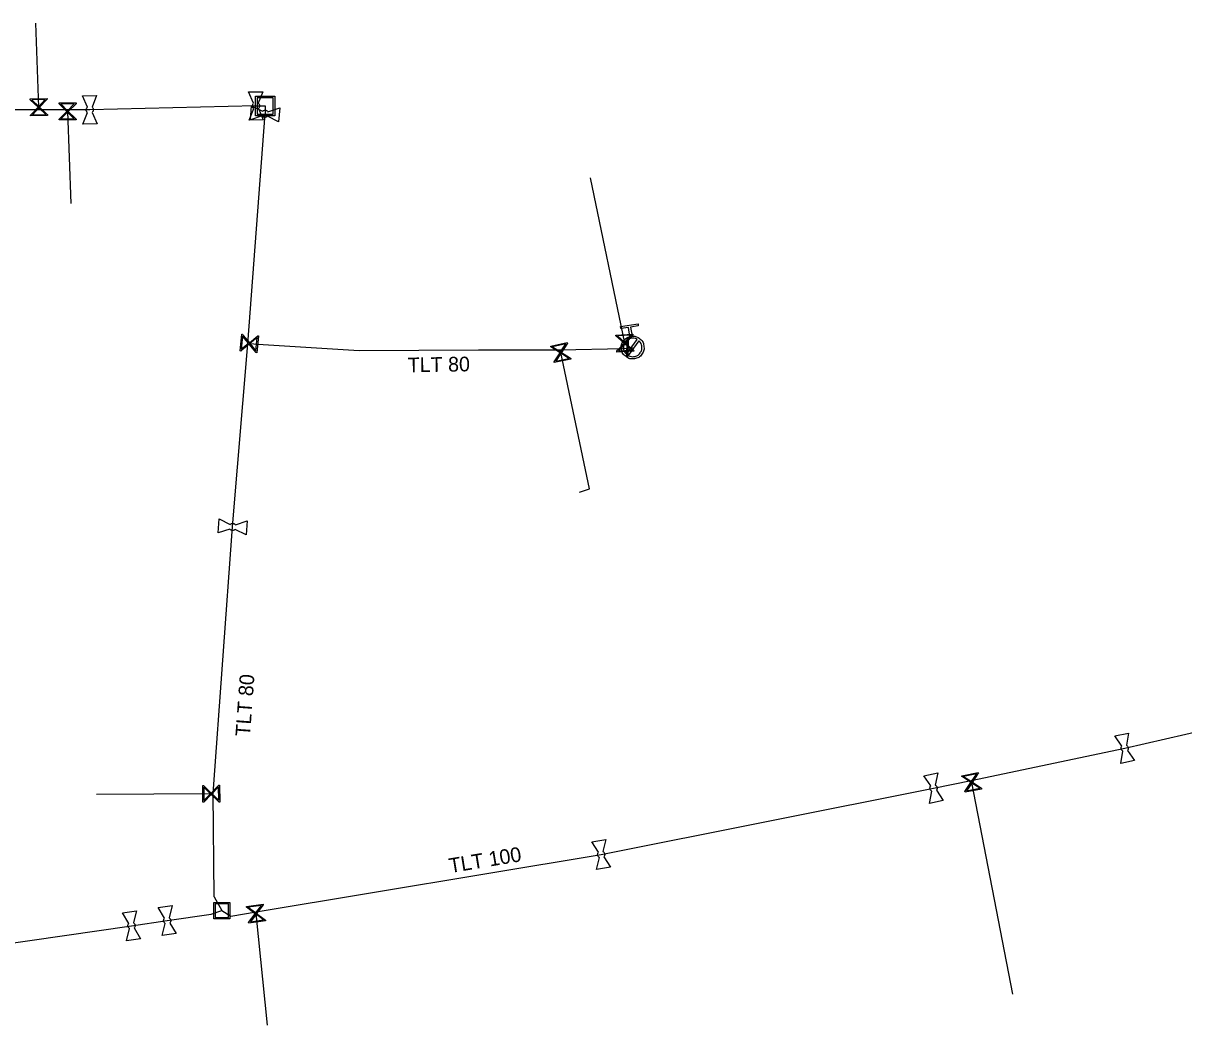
# Model space of a CAD drawing. Extents: x -643544 to -637295, y -1119190 to -1111715.
# Drawn here: x -641301.3 to -641198.5, y -1113683.4 to -1113593.7 of the extents above; entities that cross this region are included whole.
import ezdxf

# ---------------------------------------------------------------- set-up
doc = ezdxf.new("R2010")
doc.units = 0
for name, color, linetype in [('Default', 7, 'Continuous'), ('VP Hydrant', 7, 'Continuous'), ('VP Lomový bod', 7, 'Continuous'), ('VP Přípojka', 7, 'Continuous'), ('VP Řad', 7, 'Continuous'), ('VP Řad - popis', 7, 'Continuous'), ('VP Šachta', 7, 'Continuous'), ('VP Šoupě', 7, 'Continuous')]:
    doc.layers.add(name, color=color, linetype=linetype)

msp = doc.modelspace()

# ---------------------------------------------------------------- linework, layer by layer
at = {"layer": 'Default'}
for points in [[(-641295.61, -1113601.58), (-641295.65, -1113601.55), (-641295.68, -1113601.5), (-641295.72, -1113601.43), (-641295.72, -1113601.35), (-641295.72, -1113601.27), (-641295.68, -1113601.19), (-641295.66, -1113601.14), (-641295.62, -1113601.11)], [(-641295.21, -1113601.1), (-641295.17, -1113601.13), (-641295.14, -1113601.18), (-641295.1, -1113601.25), (-641295.1, -1113601.33), (-641295.1, -1113601.41), (-641295.14, -1113601.49), (-641295.16, -1113601.54), (-641295.2, -1113601.57)], [(-641280.88, -1113601.23), (-641280.92, -1113601.2), (-641280.95, -1113601.15), (-641280.99, -1113601.08), (-641280.99, -1113601), (-641280.99, -1113600.92), (-641280.95, -1113600.84), (-641280.93, -1113600.79), (-641280.89, -1113600.76)], [(-641280.48, -1113600.75), (-641280.44, -1113600.78), (-641280.41, -1113600.83), (-641280.37, -1113600.9), (-641280.37, -1113600.98), (-641280.37, -1113601.06), (-641280.41, -1113601.14), (-641280.43, -1113601.19), (-641280.47, -1113601.22)], [(-641280.09, -1113601.47), (-641280.06, -1113601.43), (-641280.01, -1113601.41), (-641279.93, -1113601.37), (-641279.85, -1113601.38), (-641279.77, -1113601.38), (-641279.7, -1113601.43), (-641279.65, -1113601.46), (-641279.62, -1113601.5)], [(-641279.65, -1113601.91), (-641279.69, -1113601.95), (-641279.74, -1113601.97), (-641279.81, -1113602.01), (-641279.89, -1113602), (-641279.98, -1113602), (-641280.05, -1113601.95), (-641280.09, -1113601.92), (-641280.12, -1113601.88)], [(-641247.35, -1113621.39), (-641246.99, -1113621.37), (-641246.7, -1113621.58), (-641246.37, -1113621.83), (-641246.31, -1113622.24), (-641246.25, -1113622.65), (-641246.49, -1113622.98), (-641246.74, -1113623.32), (-641247.15, -1113623.38), (-641247.56, -1113623.44), (-641247.89, -1113623.19), (-641248.22, -1113622.95), (-641248.29, -1113622.54), (-641248.35, -1113622.13), (-641248.1, -1113621.8), (-641247.89, -1113621.5), (-641247.54, -1113621.42)], [(-641246.89, -1113621.68), (-641247.13, -1113621.54), (-641247.42, -1113621.58), (-641247.75, -1113621.63), (-641247.95, -1113621.9), (-641248.15, -1113622.17), (-641248.1, -1113622.51), (-641248.06, -1113622.8), (-641247.85, -1113622.99)], [(-641247.7, -1113623.09), (-641247.46, -1113623.23), (-641247.18, -1113623.19), (-641246.85, -1113623.14), (-641246.65, -1113622.87), (-641246.44, -1113622.6), (-641246.5, -1113622.27), (-641246.54, -1113621.98), (-641246.74, -1113621.79)], [(-641282.53, -1113638.5), (-641282.57, -1113638.54), (-641282.62, -1113638.56), (-641282.69, -1113638.6), (-641282.77, -1113638.59), (-641282.85, -1113638.59), (-641282.93, -1113638.54), (-641282.97, -1113638.51), (-641283, -1113638.47)], [(-641282.97, -1113638.06), (-641282.94, -1113638.02), (-641282.89, -1113638), (-641282.81, -1113637.96), (-641282.73, -1113637.97), (-641282.65, -1113637.97), (-641282.58, -1113638.02), (-641282.53, -1113638.05), (-641282.5, -1113638.09)], [(-641203.85, -1113658.16), (-641203.9, -1113658.14), (-641203.93, -1113658.1), (-641203.99, -1113658.03), (-641204.01, -1113657.95), (-641204.02, -1113657.87), (-641204, -1113657.79), (-641203.98, -1113657.74), (-641203.95, -1113657.7)], [(-641203.55, -1113657.61), (-641203.5, -1113657.64), (-641203.47, -1113657.68), (-641203.41, -1113657.75), (-641203.39, -1113657.83), (-641203.38, -1113657.91), (-641203.4, -1113657.99), (-641203.42, -1113658.04), (-641203.45, -1113658.08)], [(-641220.79, -1113661.69), (-641220.84, -1113661.67), (-641220.88, -1113661.63), (-641220.93, -1113661.56), (-641220.95, -1113661.48), (-641220.96, -1113661.4), (-641220.94, -1113661.32), (-641220.92, -1113661.27), (-641220.89, -1113661.23)], [(-641220.49, -1113661.15), (-641220.44, -1113661.17), (-641220.41, -1113661.21), (-641220.35, -1113661.28), (-641220.33, -1113661.36), (-641220.32, -1113661.44), (-641220.34, -1113661.52), (-641220.36, -1113661.57), (-641220.39, -1113661.61)], [(-641250.25, -1113667.57), (-641250.3, -1113667.54), (-641250.33, -1113667.5), (-641250.38, -1113667.43), (-641250.4, -1113667.35), (-641250.41, -1113667.27), (-641250.38, -1113667.19), (-641250.36, -1113667.14), (-641250.33, -1113667.1)], [(-641249.93, -1113667.03), (-641249.88, -1113667.06), (-641249.85, -1113667.1), (-641249.79, -1113667.17), (-641249.78, -1113667.25), (-641249.77, -1113667.33), (-641249.8, -1113667.41), (-641249.82, -1113667.46), (-641249.85, -1113667.5)], [(-641291.88, -1113673.87), (-641291.92, -1113673.85), (-641291.96, -1113673.8), (-641292.01, -1113673.74), (-641292.02, -1113673.65), (-641292.03, -1113673.57), (-641292, -1113673.49), (-641291.98, -1113673.44), (-641291.95, -1113673.4)], [(-641291.54, -1113673.34), (-641291.5, -1113673.37), (-641291.46, -1113673.41), (-641291.41, -1113673.48), (-641291.4, -1113673.56), (-641291.39, -1113673.65), (-641291.42, -1113673.72), (-641291.44, -1113673.78), (-641291.47, -1113673.81)], [(-641288.72, -1113673.42), (-641288.76, -1113673.4), (-641288.8, -1113673.35), (-641288.85, -1113673.28), (-641288.86, -1113673.2), (-641288.87, -1113673.12), (-641288.84, -1113673.04), (-641288.82, -1113672.99), (-641288.79, -1113672.95)], [(-641288.38, -1113672.9), (-641288.34, -1113672.92), (-641288.3, -1113672.97), (-641288.25, -1113673.03), (-641288.24, -1113673.12), (-641288.23, -1113673.2), (-641288.26, -1113673.28), (-641288.28, -1113673.33), (-641288.31, -1113673.37)]]:
    msp.add_open_spline(points, degree=3, dxfattribs=at)
at = {"layer": 'VP Hydrant'}
for points in [[(-641247.54, -1113621.42), (-641247.66, -1113620.61), (-641248.34, -1113620.71), (-641248.37, -1113620.53), (-641246.82, -1113620.29), (-641246.8, -1113620.48), (-641247.48, -1113620.58), (-641247.35, -1113621.39)], [(-641247.85, -1113622.99), (-641246.89, -1113621.68)], [(-641246.74, -1113621.79), (-641247.7, -1113623.09)]]:
    msp.add_lwpolyline(points, dxfattribs=at)
at = {"layer": 'VP Lomový bod'}
for points in [[(-641296.06, -1113600.1), (-641294.81, -1113600.08), (-641295.21, -1113601.1)], [(-641295.62, -1113601.11), (-641296.06, -1113600.1)], [(-641281.33, -1113599.75), (-641280.08, -1113599.73), (-641280.48, -1113600.75)], [(-641280.89, -1113600.76), (-641281.33, -1113599.75)], [(-641295.2, -1113601.57), (-641294.76, -1113602.57), (-641296.01, -1113602.6), (-641295.61, -1113601.58)], [(-641280.47, -1113601.22), (-641280.03, -1113602.22), (-641281.28, -1113602.25), (-641280.88, -1113601.23)], [(-641281.16, -1113602.22), (-641281.07, -1113600.97), (-641280.09, -1113601.47)], [(-641279.62, -1113601.5), (-641278.58, -1113601.16), (-641278.67, -1113602.41), (-641279.65, -1113601.91)], [(-641280.12, -1113601.88), (-641281.16, -1113602.22)], [(-641284.04, -1113638.81), (-641283.95, -1113637.57), (-641282.97, -1113638.06)], [(-641283, -1113638.47), (-641284.04, -1113638.81)], [(-641282.5, -1113638.09), (-641281.46, -1113637.75), (-641281.55, -1113638.99), (-641282.53, -1113638.5)], [(-641204.57, -1113656.8), (-641203.35, -1113656.54), (-641203.55, -1113657.61)], [(-641203.95, -1113657.7), (-641204.57, -1113656.8)], [(-641203.45, -1113658.08), (-641202.83, -1113658.98), (-641204.05, -1113659.24), (-641203.85, -1113658.16)], [(-641221.5, -1113660.32), (-641220.27, -1113660.07), (-641220.49, -1113661.15)], [(-641220.89, -1113661.23), (-641221.5, -1113660.32)], [(-641220.39, -1113661.61), (-641219.78, -1113662.52), (-641221.01, -1113662.77), (-641220.79, -1113661.69)], [(-641250.91, -1113666.17), (-641249.68, -1113665.96), (-641249.93, -1113667.03)], [(-641250.33, -1113667.1), (-641250.91, -1113666.17)], [(-641249.85, -1113667.5), (-641249.27, -1113668.43), (-641250.5, -1113668.64), (-641250.25, -1113667.57)], [(-641292.51, -1113672.46), (-641291.27, -1113672.28), (-641291.54, -1113673.34)], [(-641291.95, -1113673.4), (-641292.51, -1113672.46)], [(-641288.79, -1113672.95), (-641289.35, -1113672.01), (-641288.11, -1113671.83), (-641288.38, -1113672.9)], [(-641287.76, -1113674.31), (-641288.99, -1113674.49), (-641288.72, -1113673.42)], [(-641288.31, -1113673.37), (-641287.76, -1113674.31)], [(-641291.47, -1113673.81), (-641290.91, -1113674.76), (-641292.15, -1113674.94), (-641291.88, -1113673.87)]]:
    msp.add_lwpolyline(points, dxfattribs=at)
at = {"layer": 'VP Přípojka'}
for points in [[(-641299.94, -1113601.34), (-641299.92, -1113601.1), (-641300.2, -1113593.67)], [(-641297.37, -1113601.34), (-641297.37, -1113601.48), (-641297.08, -1113609.63)], [(-641248.14, -1113622.47), (-641248, -1113622), (-641251.04, -1113607.35)], [(-641252.01, -1113635.21), (-641251.12, -1113634.91), (-641253.67, -1113622.84), (-641253.73, -1113622.61)], [(-641217.31, -1113660.76), (-641217.26, -1113660.91), (-641213.64, -1113679.66)], [(-641284.48, -1113661.91), (-641284.64, -1113661.92), (-641294.81, -1113661.99)], [(-641280.66, -1113672.38), (-641280.68, -1113672.54), (-641279.69, -1113682.41)]]:
    msp.add_lwpolyline(points, dxfattribs=at)
at = {"layer": 'VP Řad'}
for points in [[(-641280.68, -1113600.99), (-641295.41, -1113601.34), (-641297.37, -1113601.34), (-641299.94, -1113601.34), (-641307.27, -1113601.34), (-641315.02, -1113601.59), (-641320.53, -1113601.62), (-641321.75, -1113601.77), (-641332.91, -1113601.89), (-641350.19, -1113601.99), (-641351.3, -1113601.82)], [(-641284.37, -1113671.04), (-641284.48, -1113661.91), (-641282.75, -1113638.28), (-641281.41, -1113622.06), (-641279.87, -1113601.69)], [(-641280.68, -1113600.99), (-641279.87, -1113600.99), (-641279.87, -1113601.69)], [(-641281.41, -1113622.06), (-641281.27, -1113622.03), (-641280.03, -1113622.12)], [(-641280.03, -1113622.12), (-641271.55, -1113622.65), (-641260.96, -1113622.59), (-641253.73, -1113622.61), (-641248.14, -1113622.47), (-641247.75, -1113622.44), (-641247.3, -1113622.39)], [(-641282.9, -1113672.75), (-641280.66, -1113672.38), (-641250.09, -1113667.3), (-641220.64, -1113661.42), (-641217.31, -1113660.76), (-641203.7, -1113657.89), (-641196.49, -1113656.23), (-641194.66, -1113655.79), (-641185.8, -1113653.47), (-641182.38, -1113652.65), (-641176.33, -1113651.21)], [(-641284.37, -1113671.04), (-641283.71, -1113672.27)], [(-641355.78, -1113683.3), (-641355.55, -1113683.36), (-641350.98, -1113683.15), (-641345.39, -1113681.21), (-641326.86, -1113678.85), (-641308.08, -1113675.89), (-641306.68, -1113675.78), (-641291.71, -1113673.61), (-641288.55, -1113673.16), (-641284.64, -1113672.6)], [(-641284.64, -1113672.6), (-641283.71, -1113672.27)], [(-641283.71, -1113672.27), (-641282.9, -1113672.75)]]:
    msp.add_lwpolyline(points, dxfattribs=at)
at = {"layer": 'VP Šachta'}
for points in [[(-641279.02, -1113600.13), (-641279.02, -1113601.87), (-641280.72, -1113601.87), (-641280.72, -1113600.13), (-641279.02, -1113600.13)], [(-641280.57, -1113600.27), (-641280.57, -1113601.72), (-641279.17, -1113601.72), (-641279.17, -1113600.27), (-641280.57, -1113600.27)], [(-641283, -1113671.55), (-641283, -1113673), (-641284.42, -1113673), (-641284.42, -1113671.55), (-641283, -1113671.55)], [(-641284.3, -1113671.67), (-641284.3, -1113672.88), (-641283.12, -1113672.88), (-641283.12, -1113671.67), (-641284.3, -1113671.67)]]:
    msp.add_lwpolyline(points, dxfattribs=at)
at = {"layer": 'VP Šoupě'}
for points in [[(-641299.15, -1113601.83), (-641300.65, -1113601.87), (-641300.65, -1113601.81), (-641300.56, -1113601.72), (-641299.98, -1113601.1), (-641300.69, -1113600.44), (-641300.69, -1113600.37), (-641299.19, -1113600.33), (-641299.19, -1113600.4), (-641299.86, -1113601.1), (-641299.25, -1113601.68), (-641299.15, -1113601.76), (-641299.15, -1113601.83)], [(-641300.54, -1113600.46), (-641299.92, -1113601.04), (-641299.35, -1113600.43), (-641300.54, -1113600.46)], [(-641299.31, -1113601.74), (-641299.92, -1113601.16), (-641300.49, -1113601.77), (-641299.31, -1113601.74)], [(-641296.62, -1113602.23), (-641298.12, -1113602.23), (-641298.12, -1113602.16), (-641298.03, -1113602.08), (-641297.43, -1113601.48), (-641298.12, -1113600.8), (-641298.12, -1113600.73), (-641296.62, -1113600.73), (-641296.62, -1113600.8), (-641297.31, -1113601.48), (-641296.71, -1113602.07), (-641296.62, -1113602.16), (-641296.62, -1113602.23)], [(-641297.97, -1113600.82), (-641297.37, -1113601.42), (-641296.78, -1113600.82), (-641297.97, -1113600.82)], [(-641296.78, -1113602.14), (-641297.37, -1113601.54), (-641297.96, -1113602.14), (-641296.78, -1113602.14)], [(-641282.09, -1113622.7), (-641281.94, -1113621.21), (-641281.88, -1113621.22), (-641281.8, -1113621.32), (-641281.26, -1113621.97), (-641280.51, -1113621.35), (-641280.45, -1113621.36), (-641280.6, -1113622.85), (-641280.66, -1113622.84), (-641281.28, -1113622.09), (-641281.93, -1113622.62), (-641282.02, -1113622.71), (-641282.09, -1113622.7)], [(-641247.21, -1113622.71), (-641248.71, -1113622.79), (-641248.71, -1113622.72), (-641248.63, -1113622.63), (-641248.06, -1113622), (-641248.78, -1113621.35), (-641248.79, -1113621.29), (-641247.29, -1113621.21), (-641247.28, -1113621.28), (-641247.94, -1113622), (-641247.31, -1113622.56), (-641247.22, -1113622.64), (-641247.21, -1113622.71)], [(-641281.98, -1113622.55), (-641281.33, -1113622.02), (-641281.86, -1113621.38), (-641281.98, -1113622.55)], [(-641280.56, -1113621.5), (-641281.21, -1113622.04), (-641280.68, -1113622.69), (-641280.56, -1113621.5)], [(-641252.78, -1113623.42), (-641254.25, -1113623.73), (-641254.26, -1113623.66), (-641254.19, -1113623.56), (-641253.73, -1113622.86), (-641254.54, -1113622.33), (-641254.56, -1113622.26), (-641253.09, -1113621.95), (-641253.08, -1113622.02), (-641253.61, -1113622.83), (-641252.9, -1113623.29), (-641252.79, -1113623.36), (-641252.78, -1113623.42)], [(-641254.39, -1113622.32), (-641253.68, -1113622.78), (-641253.22, -1113622.08), (-641254.39, -1113622.32)], [(-641248.63, -1113621.37), (-641248, -1113621.94), (-641247.44, -1113621.31), (-641248.63, -1113621.37)], [(-641247.38, -1113622.62), (-641248, -1113622.06), (-641248.56, -1113622.68), (-641247.38, -1113622.62)], [(-641247.82, -1113623.19), (-641247.78, -1113621.69), (-641247.69, -1113621.69), (-641247.72, -1113623.19), (-641247.82, -1113623.19)], [(-641252.95, -1113623.36), (-641253.66, -1113622.9), (-641254.11, -1113623.6), (-641252.95, -1113623.36)], [(-641218.14, -1113660.32), (-641216.67, -1113660.03), (-641216.66, -1113660.09), (-641216.73, -1113660.2), (-641217.2, -1113660.9), (-641216.39, -1113661.44), (-641216.38, -1113661.5), (-641217.85, -1113661.79), (-641217.86, -1113661.73), (-641217.32, -1113660.92), (-641218.02, -1113660.45), (-641218.13, -1113660.38), (-641218.14, -1113660.32)], [(-641217.97, -1113660.38), (-641217.27, -1113660.85), (-641216.81, -1113660.15), (-641217.97, -1113660.38)], [(-641283.9, -1113661.16), (-641283.88, -1113662.66), (-641283.95, -1113662.66), (-641284.03, -1113662.57), (-641284.64, -1113661.98), (-641285.31, -1113662.68), (-641285.38, -1113662.68), (-641285.4, -1113661.18), (-641285.33, -1113661.18), (-641284.64, -1113661.86), (-641284.05, -1113661.26), (-641283.96, -1113661.16), (-641283.9, -1113661.16)], [(-641285.29, -1113662.53), (-641284.7, -1113661.92), (-641285.3, -1113661.33), (-641285.29, -1113662.53)], [(-641283.99, -1113661.32), (-641284.58, -1113661.92), (-641283.98, -1113662.5), (-641283.99, -1113661.32)], [(-641216.55, -1113661.44), (-641217.25, -1113660.97), (-641217.71, -1113661.67), (-641216.55, -1113661.44)], [(-641279.83, -1113673.18), (-641281.32, -1113673.39), (-641281.33, -1113673.32), (-641281.24, -1113673.22), (-641280.74, -1113672.55), (-641281.52, -1113671.97), (-641281.53, -1113671.9), (-641280.05, -1113671.69), (-641280.04, -1113671.76), (-641280.62, -1113672.53), (-641279.95, -1113673.03), (-641279.84, -1113673.11), (-641279.83, -1113673.18)], [(-641281.37, -1113671.98), (-641280.69, -1113672.48), (-641280.19, -1113671.81), (-641281.37, -1113671.98)], [(-641280, -1113673.1), (-641280.67, -1113672.6), (-641281.17, -1113673.27), (-641280, -1113673.1)]]:
    msp.add_lwpolyline(points, dxfattribs=at)

# ---------------------------------------------------------------- texts
at = {"layer": 'VP Řad - popis'}
for s, rotation, p in [('TLT 80', 0.9736, (-641267.22, -1113624.59)), ('TLT 80', 85.8127, (-641281.21, -1113656.87)), ('TLT 100', 9.435, (-641263.47, -1113668.95))]:
    msp.add_text(s, height=1.3, rotation=rotation, dxfattribs=at).set_placement(p)

doc.saveas('drawing.dxf')
